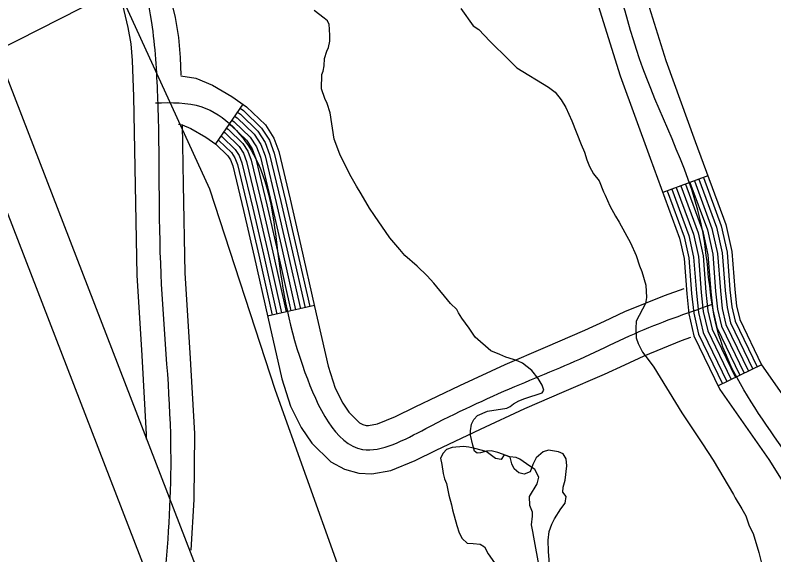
# Model space of a CAD drawing. Extents: x 3161564 to 3199464, y 849354 to 874788.
# Drawn here: x 3175716.8 to 3176189.6, y 857212.1 to 857548.2 of the extents above; entities that cross this region are included whole.
import ezdxf

# ---------------------------------------------------------------- set-up
doc = ezdxf.new("R2010")
doc.units = 0
for name, color, linetype in [('V-LEVE-TOET', 7, 'Continuous'), ('V-ROAD-CNTR', 7, 'Continuous'), ('V-SITE-VEGE', 7, 'Continuous'), ('V-SURV-LINE', 7, 'Continuous'), ('V-TOPO-SHOR', 7, 'Continuous'), ('V-UTIL-LINE', 7, 'Continuous')]:
    doc.layers.add(name, color=color, linetype=linetype)

msp = doc.modelspace()

# ---------------------------------------------------------------- linework, layer by layer
at = {"layer": 'V-LEVE-TOET'}
msp.add_lwpolyline([(3176147.55, 856688.36), (3176141.96, 856696.57), (3176137.07, 856701.95), (3176130.15, 856710.17), (3176123.66, 856719.25), (3176084.65, 856779), (3176064.36, 856817.93), (3176049.53, 856851.63), (3176041.24, 856871.25), (3175982.23, 857021.31), (3175917.66, 857206.56), (3175878.97, 857314.4), (3175838.15, 857439.77), (3175784.84, 857555.91), (3175735.64, 857675.51), (3175732.86, 857684.62), (3175730.63, 857694.73), (3175729.78, 857711.99)], dxfattribs=at)
at = {"layer": 'V-ROAD-CNTR'}
for p, q in [((3175858.66, 857492.74), (3175841.63, 857468.04)), ((3176148.49, 857448.13), (3176120.34, 857437.76)), ((3175903.29, 857367.34), (3175874.02, 857360.77)), ((3176181.82, 857330.41), (3176154.79, 857317.41))]:
    msp.add_line(p, q, dxfattribs=at)
for points in [[(3175820.27, 857510.77), (3175819.91, 857521.81), (3175818.81, 857534.29), (3175816.64, 857546.64), (3175807.36, 857585.61), (3175798.04, 857624.07), (3175786.39, 857671.83), (3175774.97, 857719.01), (3175771.47, 857742.14), (3175770.32, 857766), (3175769.93, 857790.82), (3175769.52, 857816.1), (3175767.96, 857850.58), (3175766.7, 857884.31), (3175768.88, 857949.33), (3175771.31, 858015.24), (3175770.68, 858087.16), (3175769.85, 858158.75), (3175769.04, 858214.92), (3175768.04, 858271.32), (3175766.33, 858304.14)], [(3175798.69, 857284.21), (3175798.71, 857286.98), (3175795.84, 857336.2), (3175792.76, 857386.23), (3175791.68, 857442.09), (3175790.69, 857497.56), (3175789.95, 857520), (3175789.04, 857530.36), (3175787.24, 857540.57), (3175778.19, 857578.61), (3175768.89, 857616.98), (3175757.24, 857664.75), (3175745.5, 857713.22), (3175741.57, 857739.17), (3175740.33, 857765.04), (3175739.93, 857790.34), (3175739.53, 857815.18), (3175737.99, 857849.34), (3175736.68, 857884.25), (3175738.89, 857950.39)], [(3176107.62, 857566.62), (3176122.2, 857519.96), (3176140.62, 857469.49), (3176159.66, 857417.8), (3176163.37, 857401.05), (3176165.2, 857377.34), (3176166.3, 857367.1), (3176168.27, 857358.58), (3176181.85, 857330.36), (3176211.54, 857288.08)], [(3176079.03, 857557.55), (3176093.78, 857510.34), (3176112.45, 857459.16), (3176130.81, 857409.33), (3176133.62, 857396.63), (3176135.32, 857374.57), (3176136.67, 857362.1), (3176139.78, 857348.59), (3176155.88, 857315.13), (3176186.51, 857271.51), (3176199.39, 857250.87)], [(3175820.06, 857510.5), (3175829.32, 857508.95), (3175839.76, 857504.55), (3175851.83, 857497.45), (3175860.94, 857491.16), (3175872.69, 857479.83), (3175877.95, 857471.61), (3175881.1, 857463.22), (3175888.26, 857433.51), (3175894.91, 857404.64), (3175903.41, 857366.8), (3175911.86, 857329.65), (3175916.29, 857316.01), (3175920.99, 857306.5), (3175924.76, 857300.92), (3175931.47, 857294.39), (3175933.38, 857293.33), (3175935.57, 857292.72), (3175936.98, 857292.66), (3175942.51, 857293.68), (3175953.79, 857298.21), (3175966.14, 857304.26), (3175993.97, 857317.59), (3176022.1, 857330.64), (3176047.18, 857341.37), (3176071.82, 857351.95), (3176084, 857357.64), (3176096.74, 857363.58), (3176121.49, 857373.65), (3176133.74, 857377.93)], [(3175855.25, 857487.8), (3175857.13, 857486.5), (3175868.01, 857476), (3175872.55, 857468.9), (3175875.36, 857461.46), (3175882.42, 857432.14), (3175889.06, 857403.3), (3175897.43, 857366.03)], [(3175856.96, 857490.27), (3175859.04, 857488.83), (3175870.35, 857477.91), (3175875.25, 857470.25), (3175878.23, 857462.34), (3175885.34, 857432.83), (3175891.98, 857403.97), (3175900.36, 857366.68)], [(3175851.85, 857482.86), (3175853.32, 857481.84), (3175863.34, 857472.17), (3175867.16, 857466.2), (3175869.61, 857459.69), (3175876.58, 857430.76), (3175883.21, 857401.97), (3175891.58, 857364.71)], [(3175853.55, 857485.33), (3175855.22, 857484.17), (3175865.68, 857474.09), (3175869.86, 857467.55), (3175872.48, 857460.57), (3175879.5, 857431.45), (3175886.13, 857402.64), (3175894.51, 857365.37)], [(3175818.66, 857480.32), (3175820.92, 857479.94), (3175826.27, 857477.69), (3175835.68, 857472.14), (3175841.88, 857467.86), (3175849.32, 857460.69), (3175850.98, 857458.09), (3175852.37, 857454.39), (3175859.06, 857426.64), (3175865.66, 857397.98), (3175874.15, 857360.18), (3175882.91, 857321.67), (3175888.43, 857304.67), (3175894.99, 857291.39), (3175901.63, 857281.57), (3175913.41, 857270.11), (3175921.93, 857265.37), (3175930.9, 857262.88), (3175939.1, 857262.56), (3175950.89, 857264.71), (3175965.99, 857270.79), (3175979.21, 857277.25), (3176006.77, 857290.45), (3176034.31, 857303.24), (3176059, 857313.79), (3176084.09, 857324.57), (3176096.68, 857330.45), (3176108.74, 857336.08), (3176132.1, 857345.58), (3176137.83, 857347.58)], [(3175826.39, 857215.09), (3175828.44, 857246.6), (3175828.72, 857287.75), (3175825.79, 857337.99), (3175822.74, 857387.44), (3175821.67, 857442.65), (3175821.01, 857480.11)], [(3175848.44, 857477.92), (3175849.51, 857477.18), (3175858.67, 857468.35), (3175861.77, 857463.5), (3175863.86, 857457.92), (3175870.74, 857429.39), (3175877.36, 857400.64), (3175885.73, 857363.4)], [(3175850.15, 857480.39), (3175851.41, 857479.51), (3175861, 857470.26), (3175864.46, 857464.85), (3175866.74, 857458.81), (3175873.66, 857430.07), (3175880.28, 857401.31), (3175888.65, 857364.05)], [(3175845.04, 857472.98), (3175845.7, 857472.52), (3175853.99, 857464.52), (3175856.37, 857460.8), (3175858.12, 857456.16), (3175864.9, 857428.01), (3175871.51, 857399.31), (3175879.87, 857362.08)], [(3175846.74, 857475.45), (3175847.6, 857474.85), (3175856.33, 857466.43), (3175859.07, 857462.15), (3175860.99, 857457.04), (3175867.82, 857428.7), (3175874.43, 857399.98), (3175882.8, 857362.74)], [(3175843.34, 857470.51), (3175843.79, 857470.19), (3175851.65, 857462.6), (3175853.68, 857459.44), (3175855.25, 857455.28), (3175861.98, 857427.32), (3175868.58, 857398.65), (3175876.94, 857361.42)], [(3176137.23, 857443.98), (3176148.12, 857414.41), (3176151.47, 857399.28), (3176153.25, 857376.23), (3176154.45, 857365.1), (3176156.87, 857354.59), (3176171.01, 857325.21)], [(3176140.04, 857445.02), (3176151.01, 857415.26), (3176154.45, 857399.72), (3176156.24, 857376.51), (3176157.41, 857365.6), (3176159.72, 857355.59), (3176173.71, 857326.51)], [(3176142.86, 857446.06), (3176153.89, 857416.11), (3176157.42, 857400.17), (3176159.22, 857376.78), (3176160.38, 857366.1), (3176162.57, 857356.58), (3176176.41, 857327.81)], [(3176145.67, 857447.09), (3176156.78, 857416.95), (3176160.4, 857400.61), (3176162.21, 857377.06), (3176163.34, 857366.6), (3176165.42, 857357.58), (3176179.12, 857329.11)], [(3176123.15, 857438.8), (3176133.7, 857410.18), (3176136.6, 857397.07), (3176138.31, 857374.85), (3176139.63, 857362.6), (3176142.63, 857349.59), (3176157.49, 857318.71)], [(3176125.97, 857439.83), (3176136.58, 857411.03), (3176139.57, 857397.52), (3176141.3, 857375.12), (3176142.6, 857363.1), (3176145.48, 857350.59), (3176160.19, 857320.01)], [(3176128.78, 857440.87), (3176139.47, 857411.87), (3176142.55, 857397.96), (3176144.29, 857375.4), (3176145.56, 857363.6), (3176148.33, 857351.59), (3176162.9, 857321.31)], [(3176131.6, 857441.91), (3176142.35, 857412.72), (3176145.52, 857398.4), (3176147.27, 857375.68), (3176148.52, 857364.1), (3176151.18, 857352.59), (3176165.6, 857322.61)], [(3176134.41, 857442.94), (3176145.24, 857413.57), (3176148.5, 857398.84), (3176150.26, 857375.95), (3176151.49, 857364.6), (3176154.03, 857353.59), (3176168.3, 857323.91)]]:
    msp.add_lwpolyline(points, dxfattribs=at)
for points in [[(3176879.13, 855651.91), (3176902.29, 855659.09), (3176934.11, 855667), (3176983.45, 855657.71), (3177040.65, 855639.06), (3177110.48, 855613.55), (3177170.58, 855601.76), (3177236.78, 855586.88), (3177274.78, 855573.53), (3177317.45, 855579.76), (3177362.6, 855595.69), (3177411.95, 855643.14), (3177451.73, 855679.19), (3177476.66, 855705.79), (3177478.27, 855736.95), (3177464.17, 855782.28), (3177430.75, 855833.4), (3177372.99, 855887.77), (3177287.84, 855954.83), (3177219.82, 855998.44), (3177152.98, 856039.39), (3177089.34, 856079.24), (3177023.39, 856134.32), (3176966.63, 856207.93), (3176895.25, 856290.08), (3176782.25, 856425.12), (3176693.16, 856545.3), (3176615.17, 856622.65), (3176543.92, 856726.5), (3176474.39, 856784.21), (3176414.35, 856823.58), (3176395.9, 856827.98), (3176350.82, 856806.18), (3176279.15, 856754.7), (3176211.55, 856707.42), (3176172.25, 856696.11), (3176141.13, 856702.01), (3176111.75, 856719.58), (3176032.57, 856777.37), (3175933.58, 856857.43), (3175839.01, 856930.26), (3175807.14, 856951.51), (3175770.09, 856958.67), (3175787.12, 856991.4), (3175795.09, 857040.68), (3175799.48, 857113.73), (3175810.82, 857206.92), (3175813.71, 857287.37), (3175807.75, 857386.83), (3175805.68, 857497.94), (3175801.94, 857543.61), (3175783.46, 857620.53), (3175760.24, 857716.11), (3175755.33, 857765.52), (3175754.53, 857815.64), (3175751.69, 857884.28), (3175756.31, 858015.46), (3175754.85, 858158.56), (3175753.05, 858270.8), (3175748.6, 858321.65), (3175736.5, 858372), (3175677.16, 858555.53), (3175602.24, 858747.09), (3175558.22, 858866.86), (3175502.52, 858986.22), (3175436.28, 859092.62), (3175371.24, 859185.12), (3175300.68, 859261.58), (3175219.1, 859367.23), (3175166.22, 859443.65), (3175175.33, 859507.13), (3175222, 859537.88), (3175285.34, 859568.35), (3175321.17, 859607.46), (3175310.3, 859667.21), (3175262.41, 859798.62), (3175224.64, 859877.87), (3175174.73, 859982.04), (3175144.84, 860115.36), (3175122.61, 860284.79), (3175088.43, 860568.57), (3175086.28, 860704.54), (3175072.2, 860854.52), (3175052.53, 860999.93), (3175047.5, 861166.8), (3175053.18, 861343.73), (3175066.7, 861550.38), (3175065.46, 861662.49), (3175040.18, 861767.75), (3175017.84, 861884.16), (3175008.36, 862033.9), (3174979.61, 862160.28), (3174952.14, 862274.65), (3174921.63, 862422.82), (3174896.96, 862525.55), (3174861.75, 862663.22), (3174841.1, 862738.01)], [(3176396.88, 856831.69), (3176382.76, 856853.72), (3176337.44, 856922.06), (3176283.9, 857016.79), (3176252.98, 857119.89), (3176222.6, 857234.1), (3176154.03, 857353.59), (3176145.24, 857413.57), (3176107.99, 857515.15), (3176078.24, 857608.9), (3176027.22, 857722.17), (3175989.65, 857837.33), (3175914.29, 857851.34), (3175817.62, 857827.05), (3175777.93, 857814.04), (3175750.11, 857801.73)], [(3175804.32, 857493.59), (3175833.02, 857491.12), (3175866.74, 857458.81), (3175880.28, 857401.31), (3175897.38, 857325.66), (3175933.23, 857277.8), (3175972.68, 857290.75), (3176028.21, 857316.94), (3176077.95, 857338.26), (3176102.74, 857349.83), (3176151.32, 857368.19)]]:
    msp.add_spline(points, degree=3, dxfattribs=at)
at = {"layer": 'V-SITE-VEGE'}
for points in [[(3175994.56, 857552.26), (3176002.24, 857541.63), (3176005.71, 857539.24), (3176012.67, 857532.05), (3176024.49, 857520.42), (3176029.36, 857515.29), (3176049.12, 857503.37), (3176053.29, 857500.3), (3176057.12, 857495.5), (3176059.92, 857490.7), (3176063.78, 857482.45), (3176069.42, 857467.66), (3176071.53, 857462.85), (3176072.95, 857458.03)], [(3176031.34, 857271.76), (3176028.92, 857272.77), (3176025.12, 857273.08), (3176017.51, 857275.78), (3176013.36, 857276.79), (3176010.6, 857276.76), (3176006.82, 857275.7), (3176004.75, 857275.34), (3176003.01, 857276.7), (3176001.95, 857280.48), (3176000.52, 857286.69), (3176000.49, 857289.44), (3176001.15, 857293.59), (3176002.51, 857296.36), (3176004.9, 857298.79), (3176011.09, 857301.6), (3176023.15, 857303.43), (3176025.21, 857304.48), (3176027.26, 857306.22), (3176030.7, 857307.97), (3176034.48, 857309.38), (3176045.15, 857312.92), (3176046.17, 857314.65), (3176045.11, 857317.75), (3176042.66, 857321.87), (3176038.83, 857327.01), (3176032.93, 857331.45), (3176030.15, 857332.81), (3176027.39, 857333.82), (3176022.54, 857335.16), (3176018.74, 857336.85), (3176013.2, 857339.22), (3176003.47, 857347.77), (3175999.63, 857353.26), (3175995.1, 857359.43), (3175993, 857362.86), (3175991.95, 857364.92), (3175988.12, 857368.69), (3175977.67, 857381.36), (3175973.49, 857385.81), (3175967.23, 857391.97), (3175959.59, 857398.47), (3175956.46, 857402.24), (3175950.19, 857409.43), (3175940.76, 857423.5), (3175937.62, 857427.95), (3175932.37, 857436.88), (3175929.57, 857441.69), (3175926.08, 857447.53), (3175921.87, 857456.11), (3175919.06, 857461.61), (3175915.54, 857470.9), (3175912.99, 857487.43), (3175911.22, 857493.28), (3175909.81, 857496.38), (3175907.69, 857502.23), (3175907.97, 857511.2), (3175908.64, 857513.27), (3175909.3, 857516.73), (3175909.61, 857521.21), (3175910.95, 857525.71), (3175911.97, 857528.13), (3175912.97, 857531.93), (3175912.95, 857535.38), (3175912.57, 857539.52), (3175912.54, 857542.28), (3175911.49, 857544.69), (3175909.41, 857546.4), (3175903.16, 857551.17)], [(3176072.95, 857458.03), (3176074.71, 857453.9), (3176077.16, 857449.44), (3176080.64, 857444.98), (3176083.46, 857438.11), (3176084.51, 857436.05), (3176087.32, 857429.52), (3176090.83, 857422.99), (3176093.27, 857419.21), (3176100.27, 857406.51), (3176103.79, 857398.6), (3176105.91, 857392.07), (3176107.32, 857388.63), (3176109.8, 857380.02), (3176110.21, 857372.44), (3176109.55, 857368.64), (3176103.78, 857357.55), (3176103.47, 857353.06), (3176103.86, 857347.2), (3176104.92, 857343.76), (3176107.73, 857338.26), (3176111.21, 857333.81), (3176114.7, 857329.01), (3176132.18, 857300.52), (3176145.1, 857281.3), (3176151.74, 857271.01), (3176164.33, 857249.72), (3176165.38, 857247.66), (3176169.58, 857240.8), (3176172.03, 857236.33), (3176174.15, 857230.14), (3176176.6, 857225.33), (3176180.15, 857213.63), (3176181.58, 857207.78)], [(3176043.62, 857203.9), (3176040.01, 857223.19), (3176039.29, 857226.63), (3176038.57, 857230.76), (3176039.22, 857236.29), (3176039.2, 857238.7), (3176037.44, 857242.83), (3176037.39, 857248.35), (3176042.16, 857256.32), (3176043.16, 857260.47), (3176040.71, 857265.28), (3176035.5, 857268.69), (3176031.34, 857271.76)]]:
    msp.add_lwpolyline(points, dxfattribs=at)
at = {"layer": 'V-SURV-LINE'}
for points in [[(3175705.39, 857525.2), (3175974.99, 856828.08)], [(3175947.02, 856817.25), (3175677.42, 857514.37)]]:
    msp.add_lwpolyline(points, dxfattribs=at)
at = {"layer": 'V-TOPO-SHOR'}
msp.add_lwpolyline([(3176050.01, 857203.8), (3176049.08, 857214.23), (3176049.02, 857221.28), (3176049.54, 857226.64), (3176051.2, 857231.17), (3176052.87, 857234.56), (3176056.76, 857240.8), (3176059.56, 857244.21), (3176060.09, 857248.44), (3176058.09, 857251.25), (3176058.34, 857254.35), (3176059.44, 857258.59), (3176060.49, 857267.62), (3176060.18, 857271.85), (3176058.18, 857274.94), (3176055.35, 857276.32), (3176049.13, 857277.4), (3176045.76, 857276.25), (3176041.56, 857272.55), (3176039.34, 857268.3), (3176037.68, 857263.77), (3176034.03, 857262.33), (3176030.64, 857263.15), (3176027.79, 857265.67), (3176026.36, 857268.76), (3176025.2, 857272.98), (3176021.52, 857274.36), (3176019.57, 857271.52), (3176016.18, 857272.06), (3176010.22, 857276.52), (3176003.16, 857278.44), (3175999.48, 857279.26), (3175996.1, 857279.51), (3175989.05, 857278.89), (3175985.67, 857277.73), (3175983.44, 857275.46), (3175981.77, 857272.34), (3175982.65, 857268.4), (3175983.54, 857262.77), (3175984.41, 857259.39), (3175985.57, 857256.58), (3175987.03, 857249.26), (3175988.77, 857243.35), (3175989.36, 857240.25), (3175991.98, 857230.4), (3175993.43, 857225.9), (3175995.43, 857222.25), (3175998.56, 857219.46), (3176002.23, 857219.21), (3176006.46, 857218.68), (3176009.29, 857217.01), (3176011.58, 857212.8), (3176015.58, 857207.19)], dxfattribs=at)
at = {"layer": 'V-UTIL-LINE'}
msp.add_line((3175593.9, 857469.06), (3175842.16, 857595.69), dxfattribs=at)

doc.saveas('drawing.dxf')
